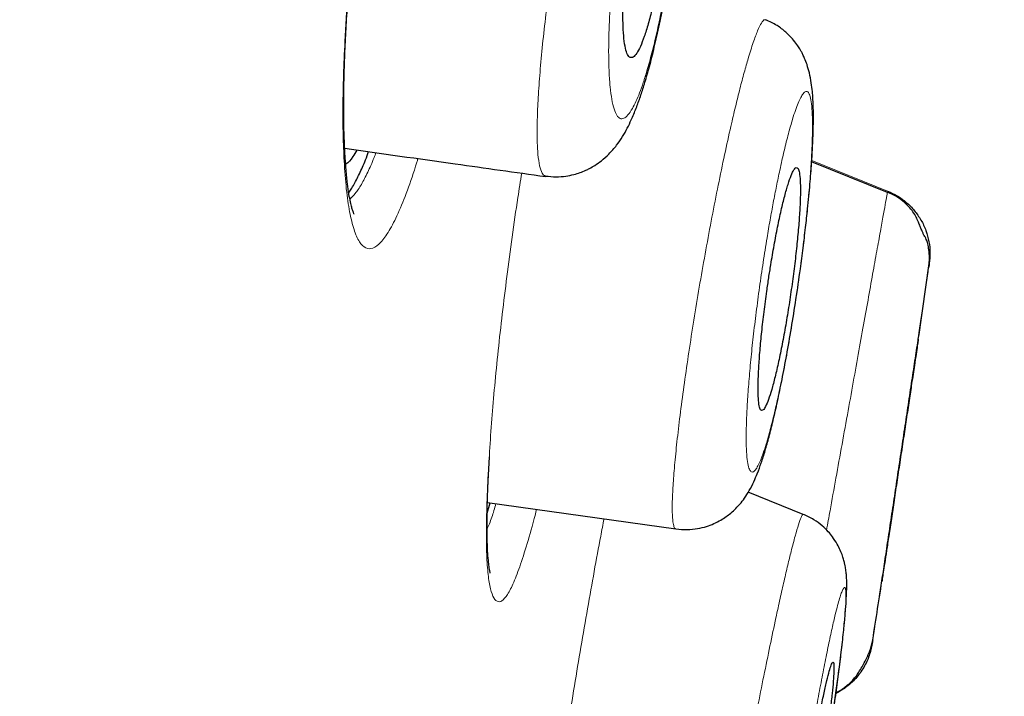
# Model space of a CAD drawing. Header units: millimetres. Extents: x 8 to 846, y 12 to 2113.
# Tile 511 of 515: x 827.06 to 834.33, y 1844.68 to 1849.68. Entities that reach past the tile are written whole.
import ezdxf

# ---------------------------------------------------------------- set-up
doc = ezdxf.new("R2010")
doc.units = ezdxf.units.MM

msp = doc.modelspace()

# ---------------------------------------------------------------- linework, layer by layer
at = {"color": 7, "linetype": 'Continuous', "lineweight": 30}
for p, q in [((833.464, 1848.4053), (832.9047, 1848.6309)), ((833.463, 1848.4027), (833.4632, 1848.404)), ((830.5192, 1846.3164), (830.5268, 1846.4536)), ((832.8429, 1846.0278), (832.437, 1846.1918)), ((830.5096, 1846.0356), (830.5323, 1846.1129)), ((830.5115, 1846.1158), (831.9025, 1845.9202)), ((833.351, 1845.0796), (833.3551, 1845.0981))]:
    msp.add_line(p, q, dxfattribs=at)
at = {"color": 8, "linetype": 'Continuous', "lineweight": 0}
msp.add_line((832.9053, 1848.6412), (833.4651, 1848.415), dxfattribs=at)
at = {"color": 8, "linetype": 'Continuous', "lineweight": 0, "flags": 128}
for points in [[(829.4543, 1848.638), (829.4608, 1848.6837), (829.4595, 1848.7081)], [(830.5148, 1846.265), (830.5198, 1846.3055), (830.5191, 1846.3167)]]:
    msp.add_lwpolyline(points, dxfattribs=at)
at = {"color": 7, "linetype": 'Continuous', "lineweight": 30}
for start, end in [(351.682837, 351.828815), (351.094988, 351.215505)]:
    msp.add_arc((614.3235, 1879.3908), 221.7, start, end, dxfattribs=at)
for points, knots in [([(806.5229, 1781.5966), (806.6715, 1782.1509), (806.9685, 1783.2595), (807.4409, 1785.0224), (807.9318, 1786.8544), (808.4421, 1788.7589), (808.9702, 1790.7301), (809.5154, 1792.7647), (810.0765, 1794.8587), (810.6525, 1797.0084), (811.2424, 1799.2099), (811.8451, 1801.4594), (812.4597, 1803.7529), (813.0849, 1806.0861), (813.7194, 1808.4541), (814.362, 1810.8525), (815.0116, 1813.2767), (815.6669, 1815.7223), (816.3267, 1818.1848), (816.9898, 1820.6596), (817.6551, 1823.1424), (818.3212, 1825.6284), (818.9869, 1828.1128), (819.6509, 1830.5908), (820.312, 1833.0579), (820.9689, 1835.5097), (821.6205, 1837.9415), (822.2656, 1840.3489), (822.9029, 1842.7274), (823.5312, 1845.0724), (824.1494, 1847.3793), (824.756, 1849.6435), (825.3502, 1851.861), (825.9309, 1854.0279), (826.4969, 1856.1405), (827.0474, 1858.1949), (827.5812, 1860.1872), (828.0974, 1862.1136), (828.5949, 1863.9704), (829.0727, 1865.7535), (829.5297, 1867.4592), (829.9653, 1869.0848), (830.3788, 1870.6278), (830.7694, 1872.0855), (831.1364, 1873.4554), (831.4793, 1874.7349), (831.7972, 1875.9216), (832.0896, 1877.0127), (832.3557, 1878.0057), (832.5948, 1878.898), (832.8066, 1879.6887), (832.991, 1880.3769), (833.1478, 1880.9618), (833.2764, 1881.4419), (833.3773, 1881.8186), (833.4481, 1882.0828), (833.4874, 1882.2295), (833.4926, 1882.2486), (833.4941, 1882.2543)], [0, 0, 0, 0, 0.018042, 0.036084, 0.054125, 0.072166, 0.090206, 0.108247, 0.126288, 0.144329, 0.162369, 0.180411, 0.198454, 0.216495, 0.234536, 0.252576, 0.270617, 0.288657, 0.306697, 0.324738, 0.342779, 0.360821, 0.378863, 0.396905, 0.414946, 0.432988, 0.451029, 0.46907, 0.487111, 0.505152, 0.523194, 0.541236, 0.559277, 0.577318, 0.595359, 0.6134, 0.631441, 0.649482, 0.667522, 0.685564, 0.703605, 0.721646, 0.739687, 0.757729, 0.775771, 0.793813, 0.811856, 0.829898, 0.847941, 0.865983, 0.884024, 0.902063, 0.920103, 0.938143, 0.956182, 0.974222, 0.992264, 1, 1, 1, 1]), ([(834.3227, 1879.9967), (834.3212, 1879.9914), (834.3184, 1879.9807), (834.2954, 1879.8941), (834.2587, 1879.756), (834.207, 1879.5613), (834.1404, 1879.3114), (834.059, 1879.0066), (833.9657, 1878.6588), (833.8623, 1878.274), (833.7503, 1877.8576), (833.6269, 1877.3983), (833.4921, 1876.8961), (833.3459, 1876.3514), (833.1829, 1875.7432), (833.0019, 1875.0679), (832.8018, 1874.3216), (832.589, 1873.5278), (832.3635, 1872.6867), (832.1256, 1871.7987), (831.8747, 1870.8622), (831.6184, 1869.9057), (831.3581, 1868.9345), (831.0959, 1867.956), (830.8244, 1866.9424), (830.5436, 1865.8939), (830.2535, 1864.8106), (829.9455, 1863.6609), (829.6191, 1862.4427), (829.274, 1861.1539), (828.9194, 1859.8293), (828.5553, 1858.4689), (828.1817, 1857.073), (827.7978, 1855.6395), (827.4153, 1854.2124), (827.036, 1852.7981), (826.6625, 1851.4056), (826.284, 1849.9942), (825.9004, 1848.5639), (825.5119, 1847.1146), (825.1072, 1845.604), (824.6859, 1844.0318), (824.2482, 1842.3975), (823.8058, 1840.7453), (823.3587, 1839.0752), (822.9068, 1837.3869), (822.4494, 1835.679), (822.0004, 1834.0036), (821.5614, 1832.3667), (821.1346, 1830.7754), (820.7074, 1829.1821), (820.2796, 1827.5866), (819.8513, 1825.9888), (819.4104, 1824.3433), (818.9572, 1822.6517), (818.4922, 1820.9154), (818.0279, 1819.1811), (817.5642, 1817.4485), (817.1008, 1815.7174), (816.6383, 1813.9901), (816.1907, 1812.32), (815.7594, 1810.7118), (815.345, 1809.1672), (814.9349, 1807.6385), (814.5292, 1806.1255), (814.1278, 1804.6282), (813.7187, 1803.1017), (813.3027, 1801.549), (812.8807, 1799.9734), (812.4649, 1798.4203), (812.0552, 1796.8897), (811.6515, 1795.3815), (811.2549, 1793.9007), (810.8775, 1792.4923), (810.5195, 1791.1576), (810.1803, 1789.8931), (809.8491, 1788.6585), (809.5261, 1787.4538), (809.2111, 1786.2791), (808.8954, 1785.1007), (808.5798, 1783.9229), (808.2659, 1782.7504), (807.9626, 1781.6173), (807.67, 1780.5238), (807.388, 1779.47), (807.1176, 1778.4602), (806.8668, 1777.5244), (806.6351, 1776.6608), (806.4214, 1775.8645), (806.2187, 1775.1092), (806.0272, 1774.395), (805.847, 1773.7222), (805.6728, 1773.0713), (805.5059, 1772.4474), (805.3475, 1771.856), (805.203, 1771.3167), (805.0726, 1770.8297), (804.9562, 1770.3952), (804.8542, 1770.0141), (804.7689, 1769.6959), (804.6992, 1769.4361), (804.6438, 1769.2299), (804.6007, 1769.0691), (804.5704, 1768.9555), (804.5522, 1768.8875), (804.55, 1768.879), (804.549, 1768.8752)], [0, 0, 0, 0, 0.010049, 0.020092, 0.030139, 0.040198, 0.050281, 0.060395, 0.070493, 0.079701, 0.088876, 0.098025, 0.107154, 0.116271, 0.125383, 0.135467, 0.145515, 0.155536, 0.165541, 0.175538, 0.185536, 0.195595, 0.204811, 0.214007, 0.223192, 0.232373, 0.241556, 0.25075, 0.260749, 0.270734, 0.280716, 0.290705, 0.300709, 0.310738, 0.320848, 0.330098, 0.339316, 0.34851, 0.357688, 0.366857, 0.376027, 0.385997, 0.395957, 0.405919, 0.415892, 0.425888, 0.435918, 0.446015, 0.455251, 0.464458, 0.473647, 0.482824, 0.491999, 0.501182, 0.511156, 0.521127, 0.531108, 0.541108, 0.55114, 0.561215, 0.5713, 0.580505, 0.589683, 0.598841, 0.607987, 0.617131, 0.62628, 0.636271, 0.646263, 0.656267, 0.666292, 0.676349, 0.686449, 0.696503, 0.705673, 0.714826, 0.723968, 0.733107, 0.742251, 0.751406, 0.761395, 0.771392, 0.781406, 0.791447, 0.801525, 0.811649, 0.821711, 0.830884, 0.84004, 0.849185, 0.858328, 0.867474, 0.876632, 0.886667, 0.896688, 0.906703, 0.916722, 0.926755, 0.936809, 0.946838, 0.956005, 0.965164, 0.974323, 0.983488, 0.992666, 1, 1, 1, 1]), ([(819.5624, 1824.3972), (819.7428, 1825.0707), (820.1033, 1826.4161), (820.6427, 1828.4299), (821.1803, 1830.4363), (821.7162, 1832.4357), (822.2501, 1834.4278), (822.7707, 1836.3707), (823.277, 1838.2608), (823.7686, 1840.0957), (824.2554, 1841.9124), (824.7374, 1843.7114), (825.2217, 1845.5192), (825.707, 1847.3311), (826.192, 1849.1413), (826.6689, 1850.9203), (827.1375, 1852.6681), (827.5974, 1854.3836), (828.0386, 1856.0303), (828.4604, 1857.6055), (828.8627, 1859.1078), (829.2538, 1860.5683), (829.6337, 1861.9867), (830.008, 1863.3835), (830.3752, 1864.754), (830.7342, 1866.0932), (831.079, 1867.379), (831.4094, 1868.611), (831.7249, 1869.7873), (832.0184, 1870.8831), (832.2903, 1871.8987), (832.5412, 1872.8362), (832.7766, 1873.7157), (832.9965, 1874.5367), (833.2039, 1875.3109), (833.3975, 1876.0333), (833.5762, 1876.6988), (833.7367, 1877.2957), (833.8788, 1877.8238), (834.002, 1878.2821), (834.1037, 1878.6619), (834.1848, 1878.9664), (834.2464, 1879.1983), (834.291, 1879.3666), (834.3159, 1879.4605), (834.3265, 1879.5003), (834.3233, 1879.4886), (834.3233, 1879.4884)], [0, 0, 0, 0, 0.0233486, 0.0466391, 0.069907, 0.0931883, 0.1165184, 0.1399063, 0.1619223, 0.1839186, 0.2059244, 0.2279687, 0.2500803, 0.2732754, 0.2964637, 0.3196781, 0.3429516, 0.3663165, 0.3897571, 0.4118126, 0.4338393, 0.4558631, 0.4779103, 0.5000069, 0.5231727, 0.5463508, 0.5695709, 0.5928625, 0.6162553, 0.6396784, 0.6616968, 0.6836915, 0.7056871, 0.7277083, 0.7497798, 0.7729355, 0.7961264, 0.8193817, 0.8427306, 0.8662021, 0.8897118, 0.9117683, 0.9337532, 0.9556909, 0.9776061, 0.9995236, 1, 1, 1, 1]), ([(830.9409, 1848.5261), (830.9672, 1848.5235), (831.0168, 1848.5185), (831.0872, 1848.5242), (831.1462, 1848.5359), (831.1951, 1848.5509), (831.2349, 1848.567), (831.2713, 1848.5848), (831.3095, 1848.6069), (831.3576, 1848.6409), (831.4123, 1848.6897), (831.4674, 1848.7536), (831.5106, 1848.8182), (831.5439, 1848.8778), (831.5777, 1848.9481), (831.6096, 1849.0254), (831.6413, 1849.1135), (831.6719, 1849.2082), (831.7047, 1849.3219), (831.7403, 1849.4605), (831.7776, 1849.6249), (831.8145, 1849.8099), (831.8489, 1850.0063), (831.8798, 1850.2067), (831.9068, 1850.4078), (831.9294, 1850.606), (831.9469, 1850.7948), (831.9594, 1850.9687), (831.9671, 1851.1241), (831.9709, 1851.2616), (831.9713, 1851.3849), (831.9685, 1851.5021), (831.9619, 1851.615), (831.9511, 1851.7166), (831.9376, 1851.7964), (831.9221, 1851.8637), (831.9025, 1851.9296), (831.8787, 1851.989), (831.8507, 1852.0433), (831.824, 1852.0867), (831.7916, 1852.1301), (831.7513, 1852.1744), (831.7031, 1852.217), (831.6432, 1852.2586), (831.5969, 1852.2798), (831.5726, 1852.2909)], [0, 0, 0, 0, 0.016321, 0.030744, 0.042958, 0.052753, 0.061845, 0.068796, 0.07936, 0.09376, 0.111873, 0.132668, 0.153597, 0.174531, 0.193962, 0.220696, 0.246329, 0.272555, 0.302322, 0.335719, 0.37275, 0.411548, 0.450001, 0.488151, 0.526023, 0.563652, 0.600837, 0.635998, 0.668945, 0.699757, 0.728628, 0.757883, 0.788463, 0.819338, 0.846288, 0.862943, 0.882345, 0.90448, 0.916139, 0.928248, 0.941532, 0.953561, 0.967413, 0.982965, 1, 1, 1, 1]), ([(831.5637, 1850.3692), (831.5592, 1850.3356), (831.5502, 1850.2686), (831.5367, 1850.1501), (831.5243, 1850.0163), (831.5152, 1849.8733), (831.5112, 1849.7434), (831.5124, 1849.6303), (831.5188, 1849.5373), (831.5298, 1849.4665), (831.5454, 1849.4199), (831.5648, 1849.3977), (831.5876, 1849.4009), (831.613, 1849.4282), (831.6405, 1849.4797), (831.6694, 1849.5532), (831.6988, 1849.6478), (831.7283, 1849.7609), (831.7567, 1849.89), (831.7836, 1850.0318), (831.8077, 1850.182), (831.8286, 1850.3368), (831.8454, 1850.4908), (831.8577, 1850.6396), (831.8649, 1850.778), (831.8669, 1850.9021), (831.8637, 1851.0079), (831.8556, 1851.0928), (831.8427, 1851.1545), (831.8256, 1851.1921), (831.8048, 1851.2044), (831.781, 1851.1924), (831.7547, 1851.1555), (831.7266, 1851.0959), (831.6974, 1851.0139), (831.6678, 1850.9123), (831.6388, 1850.7931), (831.6111, 1850.6603), (831.5855, 1850.5176), (831.571, 1850.4186), (831.5637, 1850.3692)], [0, 0, 0, 0, 0.017774, 0.035548, 0.063134, 0.090722, 0.118279, 0.145837, 0.173055, 0.200273, 0.227001, 0.253728, 0.280023, 0.306316, 0.332413, 0.358508, 0.384728, 0.410948, 0.43757, 0.464194, 0.491329, 0.518466, 0.545988, 0.573512, 0.601116, 0.628721, 0.656072, 0.683423, 0.710309, 0.737193, 0.763604, 0.790014, 0.816138, 0.842261, 0.868406, 0.89455, 0.920919, 0.947288, 0.973643, 1, 1, 1, 1]), ([(829.4595, 1848.7079), (829.4572, 1848.7596), (829.4526, 1848.8619), (829.4509, 1849.0331), (829.4528, 1849.2119), (829.4582, 1849.3975), (829.4669, 1849.5876), (829.4802, 1849.811), (829.4999, 1850.068), (829.5221, 1850.3123), (829.5387, 1850.46), (829.5442, 1850.5095)], [0, 0, 0, 0, 0.113367, 0.224223, 0.332606, 0.438504, 0.541875, 0.642668, 0.788893, 0.929144, 1, 1, 1, 1]), ([(831.9025, 1845.9205), (831.9305, 1845.9179), (831.984, 1845.9128), (832.0604, 1845.921), (832.1261, 1845.9369), (832.1837, 1845.9587), (832.2321, 1845.9834), (832.273, 1846.0098), (832.3108, 1846.0387), (832.3446, 1846.0699), (832.3801, 1846.1085), (832.4129, 1846.1515), (832.4469, 1846.2057), (832.4782, 1846.2671), (832.5079, 1846.3376), (832.5331, 1846.4073), (832.5615, 1846.4969), (832.5906, 1846.6007), (832.6208, 1846.7206), (832.6529, 1846.8616), (832.6865, 1847.0238), (832.7211, 1847.2051), (832.7558, 1847.404), (832.79, 1847.6181), (832.8187, 1847.8175), (832.8419, 1847.9947), (832.8596, 1848.143), (832.8769, 1848.3023), (832.8922, 1848.4629), (832.9042, 1848.6174), (832.9119, 1848.7446), (832.9161, 1848.848), (832.9179, 1848.9346), (832.9176, 1849.0023), (832.9161, 1849.0569), (832.914, 1849.1001), (832.9101, 1849.1531), (832.9024, 1849.2175), (832.8893, 1849.2856), (832.8724, 1849.3449), (832.8558, 1849.3893), (832.8412, 1849.421), (832.8297, 1849.4432), (832.8146, 1849.4694), (832.7937, 1849.5012), (832.7607, 1849.5434), (832.7124, 1849.5921), (832.647, 1849.6424), (832.5941, 1849.6673), (832.5658, 1849.6805)], [0, 0, 0, 0, 0.01642, 0.031447, 0.044721, 0.055995, 0.067709, 0.077322, 0.086008, 0.0973, 0.106658, 0.121403, 0.140617, 0.162494, 0.182414, 0.211062, 0.241512, 0.271448, 0.303574, 0.337686, 0.373358, 0.410618, 0.449491, 0.490011, 0.532272, 0.561354, 0.590507, 0.618045, 0.656129, 0.69042, 0.720961, 0.747789, 0.771581, 0.795278, 0.808972, 0.822851, 0.838545, 0.857143, 0.87849, 0.897403, 0.912245, 0.921767, 0.928035, 0.932673, 0.940163, 0.950798, 0.964491, 0.981021, 1, 1, 1, 1]), ([(829.4586, 1848.7311), (829.7302, 1848.6929), (830.2241, 1848.6234), (830.7178, 1848.554), (830.9401, 1848.5228)], [0, 0, 0, 0, 0.549787, 1, 1, 1, 1]), ([(829.5273, 1848.247), (829.5274, 1848.2469), (829.5277, 1848.2466), (829.5257, 1848.2507), (829.5227, 1848.2578), (829.5174, 1848.272), (829.51, 1848.2962), (829.5003, 1848.3356), (829.4894, 1848.3922), (829.4783, 1848.4705), (829.4674, 1848.5736), (829.4623, 1848.6615), (829.4595, 1848.7079)], [0, 0, 0, 0, 0.015895, 0.052328, 0.09909, 0.156298, 0.249003, 0.360701, 0.491587, 0.641781, 0.811289, 1, 1, 1, 1]), ([(829.5492, 1848.7184), (829.5391, 1848.7016), (829.5113, 1848.655), (829.4832, 1848.6202), (829.4668, 1848.6147), (829.4657, 1848.6143)], [0, 0, 0, 0, 0.344833, 0.954936, 1, 1, 1, 1]), ([(829.4883, 1848.4044), (829.4892, 1848.4055), (829.5037, 1848.4221), (829.5338, 1848.4741), (829.5784, 1848.5637), (829.6124, 1848.6423), (829.6316, 1848.6964), (829.6351, 1848.7063)], [0, 0, 0, 0, 0.021461, 0.32235, 0.625839, 0.931731, 1, 1, 1, 1]), ([(832.6033, 1847.8708), (832.5981, 1847.8385), (832.5878, 1847.774), (832.5708, 1847.6573), (832.553, 1847.5226), (832.536, 1847.3745), (832.5229, 1847.2361), (832.5139, 1847.111), (832.5093, 1847.0032), (832.5091, 1846.9153), (832.5134, 1846.8499), (832.5218, 1846.808), (832.5343, 1846.7912), (832.5504, 1846.7989), (832.5697, 1846.8319), (832.5916, 1846.8883), (832.6156, 1846.9676), (832.6412, 1847.0671), (832.6675, 1847.1849), (832.6939, 1847.3175), (832.7196, 1847.4615), (832.7438, 1847.6126), (832.7657, 1847.7662), (832.7848, 1847.918), (832.8004, 1848.0628), (832.812, 1848.1968), (832.8194, 1848.3156), (832.8224, 1848.4164), (832.8208, 1848.4959), (832.815, 1848.5528), (832.8049, 1848.585), (832.791, 1848.5929), (832.7736, 1848.5753), (832.7533, 1848.5337), (832.7305, 1848.4682), (832.7058, 1848.3814), (832.68, 1848.2747), (832.6537, 1848.1518), (832.6277, 1848.0162), (832.6114, 1847.9193), (832.6033, 1847.8708)], [0, 0, 0, 0, 0.0174034, 0.034807, 0.0621078, 0.0894099, 0.116686, 0.1439626, 0.1710264, 0.1980897, 0.2248502, 0.2516094, 0.2781061, 0.3046015, 0.3309848, 0.3573673, 0.3838376, 0.4103078, 0.4370319, 0.4637569, 0.4907927, 0.5178299, 0.5450944, 0.5723605, 0.5996673, 0.6269749, 0.6541211, 0.681267, 0.7081246, 0.734981, 0.761548, 0.7881136, 0.8145109, 0.840907, 0.8673283, 0.8937491, 0.9203157, 0.9468828, 0.9734408, 1, 1, 1, 1]), ([(833.7689, 1847.8549), (833.7713, 1847.8776), (833.7756, 1847.9202), (833.7712, 1847.9782), (833.7623, 1848.0242), (833.7515, 1848.0578), (833.7421, 1848.0771), (833.737, 1848.0825), (833.731, 1848.0936), (833.7265, 1848.1032), (833.7216, 1848.1143), (833.7141, 1848.1323), (833.7039, 1848.158), (833.6906, 1848.1906), (833.6773, 1848.2221), (833.6545, 1848.2606), (833.6219, 1848.3013), (833.579, 1848.3416), (833.5261, 1848.3793), (833.485, 1848.398), (833.4638, 1848.4076)], [0, 0, 0, 0, 0.085884, 0.160682, 0.223591, 0.275259, 0.318346, 0.354025, 0.367942, 0.38095, 0.394918, 0.411439, 0.455749, 0.518389, 0.599232, 0.679589, 0.75712, 0.834777, 0.915119, 1, 1, 1, 1]), ([(833.4651, 1848.415), (833.4891, 1848.404), (833.5381, 1848.3816), (833.6046, 1848.3327), (833.6643, 1848.2726), (833.7134, 1848.202), (833.7497, 1848.1241), (833.7717, 1848.0423), (833.7805, 1847.9602), (833.7753, 1847.9066), (833.7728, 1847.8804)], [0, 0, 0, 0, 0.1189291, 0.2429126, 0.3705107, 0.4999963, 0.6294825, 0.7570822, 0.881068, 1, 1, 1, 1]), ([(833.7728, 1847.8804), (833.7726, 1847.8792), (833.7723, 1847.8775), (833.7695, 1847.8583), (833.7686, 1847.8524)], [0, 0, 0, 0, 0.693509, 1, 1, 1, 1]), ([(833.7686, 1847.8524), (833.7695, 1847.8583), (833.7723, 1847.8775), (833.7726, 1847.8792), (833.7728, 1847.8804)], [0, 0, 0, 0, 0.306299, 1, 1, 1, 1]), ([(833.6899, 1847.309), (833.6908, 1847.3148), (833.6926, 1847.3266), (833.6905, 1847.3129), (833.6849, 1847.2757), (833.6758, 1847.2151), (833.667, 1847.1566), (833.6626, 1847.127)], [0, 0, 0, 0, 0.193728, 0.392414, 0.596896, 0.795572, 1, 1, 1, 1]), ([(833.6626, 1847.127), (833.6595, 1847.1064), (833.6532, 1847.0649), (833.6404, 1846.9799), (833.6238, 1846.8694), (833.6031, 1846.7312), (833.5808, 1846.5832), (833.5581, 1846.4322), (833.5352, 1846.2799), (833.5132, 1846.1335), (833.4923, 1845.9944), (833.4734, 1845.869), (833.4567, 1845.7582), (833.4431, 1845.6674), (833.4324, 1845.5966), (833.4256, 1845.5512), (833.4224, 1845.5296), (833.4228, 1845.5324), (833.4229, 1845.5332)], [0, 0, 0, 0, 0.043213, 0.086928, 0.154786, 0.224631, 0.292493, 0.362323, 0.429927, 0.499474, 0.566675, 0.635798, 0.702627, 0.771368, 0.838014, 0.906581, 0.973314, 1, 1, 1, 1]), ([(830.5327, 1845.5946), (830.5329, 1845.5943), (830.5335, 1845.5934), (830.5313, 1845.6014), (830.5289, 1845.6134), (830.5248, 1845.6371), (830.5197, 1845.6763), (830.5143, 1845.7396), (830.5105, 1845.8204), (830.5086, 1845.9168), (830.509, 1846.026), (830.5119, 1846.158), (830.5167, 1846.2623), (830.5192, 1846.3164)], [0, 0, 0, 0, 0.016681, 0.054291, 0.102086, 0.160163, 0.253718, 0.365822, 0.496541, 0.606804, 0.727494, 0.858564, 1, 1, 1, 1]), ([(832.1348, 1842.2787), (832.164, 1842.2761), (832.2201, 1842.2711), (832.2998, 1842.281), (832.3678, 1842.2994), (832.4271, 1842.3241), (832.4773, 1842.3525), (832.52, 1842.3834), (832.5581, 1842.4168), (832.592, 1842.4531), (832.6204, 1842.4901), (832.6414, 1842.5226), (832.6627, 1842.5606), (832.6843, 1842.608), (832.7075, 1842.6715), (832.7305, 1842.7478), (832.7552, 1842.8428), (832.7827, 1842.9614), (832.8145, 1843.1097), (832.849, 1843.2818), (832.8857, 1843.4749), (832.9237, 1843.6857), (832.9579, 1843.8851), (832.9877, 1844.0656), (833.0128, 1844.2238), (833.0372, 1844.3829), (833.0604, 1844.54), (833.0816, 1844.6898), (833.103, 1844.8487), (833.1228, 1845.0069), (833.1395, 1845.1553), (833.1511, 1845.2743), (833.1584, 1845.3684), (833.1625, 1845.4416), (833.164, 1845.4981), (833.1637, 1845.5413), (833.1615, 1845.5799), (833.1576, 1845.616), (833.1511, 1845.6534), (833.1426, 1845.6884), (833.1322, 1845.7227), (833.1165, 1845.7631), (833.092, 1845.812), (833.0622, 1845.8578), (833.0247, 1845.9033), (832.9801, 1845.9466), (832.9192, 1845.9924), (832.8693, 1846.0156), (832.8426, 1846.0279)], [0, 0, 0, 0, 0.016244, 0.03113, 0.044242, 0.055294, 0.06676, 0.076504, 0.085076, 0.095821, 0.105532, 0.11527, 0.125487, 0.148314, 0.174612, 0.204603, 0.238522, 0.275761, 0.314236, 0.353633, 0.393925, 0.435134, 0.477276, 0.505936, 0.535085, 0.564746, 0.59492, 0.62497, 0.653531, 0.693466, 0.729984, 0.763168, 0.793052, 0.819632, 0.842893, 0.862793, 0.879308, 0.892614, 0.903235, 0.910259, 0.917751, 0.926776, 0.936516, 0.949023, 0.957828, 0.969439, 0.98363, 1, 1, 1, 1]), ([(833.3512, 1845.0724), (833.3449, 1845.0428), (833.3321, 1844.9818), (833.2908, 1844.8947), (833.2322, 1844.8143), (833.1623, 1844.7484), (833.108, 1844.7189), (833.0836, 1844.7057)], [0, 0, 0, 0, 0.192237, 0.39575, 0.607541, 0.823728, 1, 1, 1, 1]), ([(833.0844, 1844.7117), (833.0914, 1844.7151), (833.1102, 1844.7243), (833.14, 1844.7434), (833.1726, 1844.7687), (833.2023, 1844.7971), (833.2296, 1844.8289), (833.2544, 1844.864), (833.2741, 1844.8981), (833.294, 1844.9343), (833.3084, 1844.9631), (833.3181, 1844.9835), (833.327, 1845.0037), (833.3378, 1845.0309), (833.3488, 1845.0645), (833.3528, 1845.0863), (833.3551, 1845.0981)], [0, 0, 0, 0, 0.039845, 0.106967, 0.177731, 0.257503, 0.349151, 0.454147, 0.566396, 0.657855, 0.697408, 0.734846, 0.771963, 0.810456, 0.89648, 1, 1, 1, 1]), ([(833.3555, 1845.1012), (833.3546, 1845.0951), (833.3517, 1845.0756), (833.3514, 1845.0737), (833.3512, 1845.0724)], [0, 0, 0, 0, 0.313169, 1, 1, 1, 1]), ([(833.3512, 1845.0724), (833.3514, 1845.0737), (833.3517, 1845.0756), (833.3546, 1845.0951), (833.3555, 1845.1012)], [0, 0, 0, 0, 0.686648, 1, 1, 1, 1]), ([(832.9434, 1844.443), (832.9381, 1844.414), (832.9274, 1844.3559), (832.908, 1844.2461), (832.8857, 1844.1143), (832.8612, 1843.9621), (832.8385, 1843.8124), (832.818, 1843.6694), (832.8005, 1843.5376), (832.7863, 1843.4202), (832.776, 1843.3211), (832.7697, 1843.2422), (832.7677, 1843.1864), (832.7698, 1843.1541), (832.7761, 1843.1474), (832.7864, 1843.1652), (832.8005, 1843.2082), (832.8179, 1843.2744), (832.8383, 1843.3628), (832.8609, 1843.4705), (832.8853, 1843.5951), (832.9107, 1843.7326), (832.9363, 1843.8793), (832.9615, 1844.0307), (832.9854, 1844.1825), (833.0074, 1844.3302), (833.0268, 1844.4694), (833.0431, 1844.5963), (833.0558, 1844.707), (833.0647, 1844.799), (833.0693, 1844.8692), (833.0699, 1844.9166), (833.0661, 1844.939), (833.0583, 1844.9368), (833.0464, 1844.9091), (833.0311, 1844.8576), (833.0125, 1844.7826), (832.9913, 1844.687), (832.9681, 1844.5738), (832.9516, 1844.4866), (832.9434, 1844.443)], [0, 0, 0, 0, 0.017099, 0.034199, 0.061285, 0.088371, 0.115455, 0.14254, 0.169518, 0.196495, 0.22331, 0.250125, 0.276792, 0.303459, 0.330055, 0.356651, 0.383286, 0.409921, 0.436687, 0.463453, 0.490387, 0.517321, 0.544384, 0.571449, 0.598546, 0.625643, 0.652663, 0.679683, 0.706552, 0.733419, 0.760127, 0.786833, 0.813441, 0.840047, 0.866658, 0.893269, 0.919954, 0.946639, 0.973319, 1, 1, 1, 1])]:
    msp.add_open_spline(points, degree=3, knots=knots, dxfattribs=at)
at = {"color": 8, "linetype": 'Continuous', "lineweight": 0}
for points, knots in [([(834.3225, 1878.7394), (834.3207, 1878.7326), (834.317, 1878.7189), (834.2868, 1878.6058), (834.2385, 1878.4248), (834.1705, 1878.1695), (834.0828, 1877.8415), (833.9776, 1877.4491), (833.8564, 1876.9977), (833.721, 1876.4933), (833.5691, 1875.9275), (833.4011, 1875.3006), (833.2131, 1874.5991), (833.0044, 1873.8202), (832.7742, 1872.9607), (832.5269, 1872.0368), (832.2626, 1871.049), (831.9805, 1869.9953), (831.6866, 1868.8987), (831.3827, 1867.7655), (831.0714, 1866.6049), (830.7474, 1865.3966), (830.4108, 1864.1408), (830.0546, 1862.8113), (829.6782, 1861.4066), (829.2815, 1859.925), (828.8721, 1858.396), (828.4502, 1856.8196), (828.0152, 1855.195), (827.5765, 1853.5582), (827.1363, 1851.9167), (826.6972, 1850.2794), (826.2511, 1848.6153), (825.7979, 1846.9243), (825.327, 1845.1662), (824.8385, 1843.3426), (824.3327, 1841.455), (823.8216, 1839.5473), (823.305, 1837.6193), (822.7833, 1835.6718), (822.2674, 1833.7465), (821.7588, 1831.8488), (821.2586, 1829.9826), (820.7569, 1828.1101), (820.2535, 1826.2309), (819.9172, 1824.9757), (819.7489, 1824.3473)], [0, 0, 0, 0, 0.023168, 0.046434, 0.069701, 0.092999, 0.116356, 0.139848, 0.161958, 0.183993, 0.205976, 0.227934, 0.249889, 0.273172, 0.296404, 0.319615, 0.342835, 0.366091, 0.38956, 0.411691, 0.433739, 0.45573, 0.477689, 0.499641, 0.522949, 0.546219, 0.569484, 0.592773, 0.616117, 0.639599, 0.66169, 0.683697, 0.705646, 0.727565, 0.749482, 0.772959, 0.796364, 0.819731, 0.843097, 0.866494, 0.889919, 0.911946, 0.933938, 0.955924, 0.977935, 1, 1, 1, 1]), ([(830.9409, 1848.5283), (830.9381, 1848.5283), (830.9262, 1848.5283), (830.9096, 1848.5551), (830.8927, 1848.6148), (830.8821, 1848.7063), (830.8777, 1848.8272), (830.88, 1848.9757), (830.8887, 1849.1478), (830.9034, 1849.3405), (830.9238, 1849.5506), (830.9495, 1849.7749), (830.9802, 1850.0106), (831.0159, 1850.2538), (831.0559, 1850.5002), (831.0992, 1850.7458), (831.1453, 1850.9862), (831.1893, 1851.1981), (831.2301, 1851.3806), (831.2671, 1851.535), (831.304, 1851.6782), (831.3445, 1851.8237), (831.3879, 1851.9648), (831.433, 1852.0923), (831.4749, 1852.1912), (831.5129, 1852.2578), (831.5462, 1852.2937), (831.5641, 1852.2914), (831.573, 1852.2903)], [0, 0, 0, 0, 0.012459, 0.053984, 0.095488, 0.136889, 0.17816, 0.219363, 0.260543, 0.301696, 0.342794, 0.38382, 0.424804, 0.465869, 0.507039, 0.548277, 0.58953, 0.630774, 0.661731, 0.69271, 0.723718, 0.754747, 0.796082, 0.83729, 0.878266, 0.919, 0.959904, 1, 1, 1, 1]), ([(831.8853, 1850.2818), (831.8933, 1850.3432), (831.9093, 1850.4666), (831.9285, 1850.6495), (831.9439, 1850.8278), (831.955, 1850.9976), (831.9614, 1851.1561), (831.963, 1851.3), (831.9599, 1851.4282), (831.9521, 1851.5389), (831.9399, 1851.6303), (831.9235, 1851.7012), (831.9029, 1851.7489), (831.8787, 1851.7723), (831.8511, 1851.7719), (831.8203, 1851.747), (831.79, 1851.7024), (831.761, 1851.6458), (831.7342, 1851.5822), (831.707, 1851.5068), (831.6765, 1851.4098), (831.6429, 1851.2876), (831.6071, 1851.1384), (831.5752, 1850.9888), (831.5478, 1850.8458), (831.5245, 1850.7126), (831.5029, 1850.5767), (831.481, 1850.4237), (831.4597, 1850.2544), (831.4403, 1850.071), (831.425, 1849.893), (831.414, 1849.7227), (831.4076, 1849.5642), (831.4059, 1849.4197), (831.4092, 1849.2917), (831.417, 1849.1811), (831.4292, 1849.0894), (831.4456, 1849.0186), (831.4661, 1848.9708), (831.4904, 1848.9478), (831.518, 1848.9485), (831.5487, 1848.9735), (831.5791, 1849.0183), (831.6081, 1849.0752), (831.6349, 1849.1391), (831.662, 1849.2149), (831.6924, 1849.3116), (831.7259, 1849.4339), (831.7618, 1849.5835), (831.7935, 1849.7327), (831.8209, 1849.8752), (831.8441, 1850.0082), (831.866, 1850.1441), (831.8789, 1850.2361), (831.8853, 1850.2818)], [0, 0, 0, 0, 0.020756, 0.041697, 0.062521, 0.083571, 0.10428, 0.124999, 0.145814, 0.166544, 0.187523, 0.208546, 0.22925, 0.249991, 0.270704, 0.291421, 0.312498, 0.328146, 0.343726, 0.359445, 0.374953, 0.3957, 0.416636, 0.437441, 0.453286, 0.468883, 0.484391, 0.499974, 0.52077, 0.541547, 0.562657, 0.583469, 0.604381, 0.625109, 0.645874, 0.666815, 0.687612, 0.708762, 0.729479, 0.750126, 0.770951, 0.791679, 0.812666, 0.828504, 0.84409, 0.859588, 0.875164, 0.895818, 0.916786, 0.937655, 0.953231, 0.968829, 0.984537, 1, 1, 1, 1]), ([(829.4543, 1848.638), (829.4515, 1848.7006), (829.4459, 1848.8252), (829.4447, 1849.0386), (829.449, 1849.2693), (829.4603, 1849.5446), (829.4804, 1849.8653), (829.5081, 1850.1988), (829.5321, 1850.4167), (829.5423, 1850.5093)], [0, 0, 0, 0, 0.131426, 0.261646, 0.392023, 0.523914, 0.699022, 0.87213, 1, 1, 1, 1]), ([(831.9028, 1845.9222), (831.9017, 1845.9219), (831.8957, 1845.9203), (831.8882, 1845.9359), (831.8796, 1845.9726), (831.8752, 1846.0396), (831.8763, 1846.1412), (831.8833, 1846.2709), (831.8962, 1846.4271), (831.9151, 1846.6075), (831.9395, 1846.8078), (831.9688, 1847.0244), (832.0023, 1847.2537), (832.0397, 1847.492), (832.0801, 1847.7357), (832.1234, 1847.981), (832.1687, 1848.2236), (832.2152, 1848.4596), (832.2621, 1848.685), (832.3047, 1848.8783), (832.3425, 1849.0402), (832.3754, 1849.1733), (832.4069, 1849.2927), (832.44, 1849.4093), (832.4737, 1849.5158), (832.5065, 1849.6038), (832.5344, 1849.6598), (832.5543, 1849.6851), (832.5624, 1849.6786), (832.5651, 1849.6764)], [0, 0, 0, 0, 0.007499, 0.038554, 0.069687, 0.111267, 0.152871, 0.194427, 0.235909, 0.277313, 0.31868, 0.360021, 0.401317, 0.442544, 0.483717, 0.524931, 0.566242, 0.607625, 0.649029, 0.690417, 0.721461, 0.752517, 0.783596, 0.814701, 0.856158, 0.897519, 0.938676, 0.979567, 1, 1, 1, 1]), ([(832.7572, 1847.4234), (832.7669, 1847.4836), (832.7864, 1847.6038), (832.8131, 1847.7885), (832.8376, 1847.9724), (832.8591, 1848.1524), (832.8772, 1848.3244), (832.8916, 1848.4855), (832.9022, 1848.6342), (832.9088, 1848.7684), (832.9114, 1848.8858), (832.9099, 1848.9848), (832.9043, 1849.0621), (832.8945, 1849.1163), (832.8807, 1849.1469), (832.8632, 1849.1537), (832.8441, 1849.1385), (832.8245, 1849.1079), (832.8054, 1849.067), (832.7851, 1849.0133), (832.7611, 1848.9393), (832.7334, 1848.8413), (832.7018, 1848.7149), (832.6722, 1848.5832), (832.6452, 1848.4535), (832.6213, 1848.3305), (832.5979, 1848.2023), (832.5727, 1848.0549), (832.5463, 1847.8884), (832.5194, 1847.7038), (832.495, 1847.5195), (832.4734, 1847.3393), (832.4552, 1847.1673), (832.4409, 1847.0062), (832.4303, 1846.8575), (832.4237, 1846.7232), (832.4211, 1846.6058), (832.4225, 1846.5066), (832.4282, 1846.4291), (832.438, 1846.3751), (832.4516, 1846.3441), (832.469, 1846.337), (832.4882, 1846.3525), (832.5077, 1846.3833), (832.5268, 1846.4244), (832.5472, 1846.4784), (832.5712, 1846.5522), (832.5991, 1846.6512), (832.6306, 1846.7779), (832.6604, 1846.9098), (832.6873, 1847.0393), (832.7113, 1847.1625), (832.7347, 1847.2905), (832.7497, 1847.3791), (832.7572, 1847.4234)], [0, 0, 0, 0, 0.020777, 0.041517, 0.062571, 0.083589, 0.104286, 0.125021, 0.145805, 0.166518, 0.187501, 0.208483, 0.229173, 0.249932, 0.270596, 0.291559, 0.312399, 0.328307, 0.343911, 0.359369, 0.374848, 0.395635, 0.416346, 0.437343, 0.453172, 0.468762, 0.484272, 0.499862, 0.520673, 0.541444, 0.562529, 0.583579, 0.604271, 0.624967, 0.645781, 0.6665, 0.687467, 0.708543, 0.729251, 0.749957, 0.770754, 0.791474, 0.812469, 0.828285, 0.843861, 0.859359, 0.87494, 0.895581, 0.916577, 0.937416, 0.953319, 0.968943, 0.984449, 1, 1, 1, 1]), ([(829.497, 1848.355), (829.5099, 1848.3675), (829.5374, 1848.3943), (829.5814, 1848.4613), (829.6281, 1848.551), (829.6643, 1848.6308), (829.6847, 1848.6865), (829.6891, 1848.6987)], [0, 0, 0, 0, 0.212341, 0.45248, 0.692642, 0.93254, 1, 1, 1, 1]), ([(829.9989, 1848.6551), (829.9963, 1848.646), (829.9705, 1848.5556), (829.9212, 1848.4162), (829.8526, 1848.2448), (829.7864, 1848.1163), (829.7236, 1848.0295), (829.6654, 1847.9868), (829.6125, 1847.9876), (829.5659, 1848.0343), (829.5263, 1848.1251), (829.494, 1848.2565), (829.469, 1848.4246), (829.4592, 1848.5666), (829.4543, 1848.638)], [0, 0, 0, 0, 0.010098, 0.09954, 0.19006, 0.280349, 0.369931, 0.460224, 0.549803, 0.639317, 0.730232, 0.820235, 0.909712, 1, 1, 1, 1]), ([(830.5148, 1846.265), (830.5233, 1846.4158), (830.54, 1846.7102), (830.5884, 1847.2312), (830.6544, 1847.7875), (830.7153, 1848.2357), (830.7556, 1848.4876), (830.7652, 1848.5474)], [0, 0, 0, 0, 0.238387, 0.465511, 0.691549, 0.926821, 1, 1, 1, 1]), ([(833.0145, 1845.9114), (833.023, 1845.9587), (833.0454, 1846.0833), (833.0838, 1846.2964), (833.1288, 1846.5443), (833.1738, 1846.7923), (833.2173, 1847.0341), (833.2588, 1847.2657), (833.298, 1847.4843), (833.3344, 1847.6872), (833.3675, 1847.8713), (833.3967, 1848.0328), (833.4211, 1848.1685), (833.4406, 1848.2772), (833.4543, 1848.3542), (833.4618, 1848.3961), (833.4628, 1848.4017), (833.463, 1848.4027)], [0, 0, 0, 0, 0.044341, 0.11681, 0.190149, 0.263459, 0.335818, 0.407605, 0.479163, 0.550827, 0.622949, 0.695241, 0.767123, 0.838814, 0.910518, 0.982455, 1, 1, 1, 1]), ([(833.7686, 1847.8524), (833.7677, 1847.8463), (833.7651, 1847.8291), (833.7569, 1847.7745), (833.7448, 1847.6939), (833.7294, 1847.5916), (833.7114, 1847.4713), (833.6908, 1847.334), (833.6678, 1847.1807), (833.6428, 1847.0142), (833.6165, 1846.8392), (833.5895, 1846.6594), (833.5622, 1846.4777), (833.535, 1846.2959), (833.508, 1846.1161), (833.4817, 1845.9413), (833.4567, 1845.775), (833.4337, 1845.6215), (833.413, 1845.4835), (833.3947, 1845.3622), (833.3793, 1845.2593), (833.3672, 1845.1785), (833.359, 1845.1242), (833.3564, 1845.1071), (833.3555, 1845.1012)], [0, 0, 0, 0, 0.02628, 0.074241, 0.121982, 0.169025, 0.216186, 0.262922, 0.309961, 0.35813, 0.4061, 0.453159, 0.50011, 0.547085, 0.594121, 0.642038, 0.690016, 0.73709, 0.784074, 0.831424, 0.878598, 0.926434, 0.974372, 1, 1, 1, 1]), ([(830.8745, 1846.0648), (830.8687, 1846.0416), (830.8425, 1845.937), (830.7982, 1845.7852), (830.7433, 1845.6163), (830.6935, 1845.4934), (830.6485, 1845.4136), (830.6086, 1845.3776), (830.5741, 1845.3853), (830.5454, 1845.4321), (830.5238, 1845.5192), (830.5098, 1845.6459), (830.5035, 1845.8129), (830.5046, 1846.0175), (830.5114, 1846.1817), (830.5148, 1846.265)], [0, 0, 0, 0, 0.023964, 0.107925, 0.189095, 0.268778, 0.348349, 0.429189, 0.512613, 0.596407, 0.677491, 0.757095, 0.836519, 0.91707, 1, 1, 1, 1]), ([(830.509, 1845.9183), (830.5207, 1845.9445), (830.5414, 1845.9909), (830.5644, 1846.0718), (830.5745, 1846.107)], [0, 0, 0, 0, 0.564364, 1, 1, 1, 1]), ([(832.1353, 1842.281), (832.1342, 1842.2806), (832.1307, 1842.2791), (832.1285, 1842.2965), (832.1285, 1842.3361), (832.1337, 1842.4059), (832.1453, 1842.5109), (832.1611, 1842.6325), (832.1795, 1842.7617), (832.1991, 1842.8918), (832.2217, 1843.0347), (832.2497, 1843.2055), (832.2837, 1843.4062), (832.3241, 1843.6369), (832.3671, 1843.8754), (832.4118, 1844.1179), (832.4578, 1844.3612), (832.5047, 1844.6016), (832.5515, 1844.8353), (832.5973, 1845.0581), (832.6377, 1845.2486), (832.6723, 1845.4075), (832.7016, 1845.5378), (832.7287, 1845.6541), (832.7564, 1845.7676), (832.7834, 1845.8711), (832.808, 1845.956), (832.8256, 1846.0053), (832.8369, 1846.0276), (832.8406, 1846.0265), (832.8422, 1846.026)], [0, 0, 0, 0, 0.012919, 0.044172, 0.075445, 0.11717, 0.158912, 0.200626, 0.231887, 0.263124, 0.294347, 0.325575, 0.367197, 0.408751, 0.450143, 0.491295, 0.532386, 0.573757, 0.615321, 0.656928, 0.698416, 0.729389, 0.760232, 0.79114, 0.822153, 0.86363, 0.905198, 0.946782, 0.977964, 1, 1, 1, 1]), ([(830.906, 1843.0905), (830.9171, 1843.1754), (830.9394, 1843.3442), (830.9772, 1843.614), (831.0178, 1843.8928), (831.0613, 1844.1798), (831.1068, 1844.4706), (831.1538, 1844.7611), (831.2019, 1845.0491), (831.2508, 1845.3324), (831.2996, 1845.6064), (831.3404, 1845.8287), (831.3642, 1845.9522), (831.3724, 1845.9948)], [0, 0, 0, 0, 0.095709, 0.1902668, 0.2847428, 0.3802093, 0.4758817, 0.5704987, 0.6650798, 0.7606458, 0.856008, 0.9504372, 1, 1, 1, 1]), ([(833.1579, 1845.4473), (833.1569, 1845.4597), (833.155, 1845.4847), (833.1469, 1845.4919), (833.1363, 1845.478), (833.1239, 1845.4485), (833.111, 1845.4087), (833.0962, 1845.3561), (833.0778, 1845.2837), (833.0555, 1845.1877), (833.0288, 1845.0635), (833.0001, 1844.9222), (832.9702, 1844.7674), (832.9396, 1844.6017), (832.9089, 1844.4279), (832.8784, 1844.2477), (832.8486, 1844.0648), (832.8198, 1843.8812), (832.7929, 1843.7018), (832.7682, 1843.5294), (832.7463, 1843.3677), (832.7275, 1843.2183), (832.7119, 1843.0828), (832.6997, 1842.9641), (832.6912, 1842.8635), (832.6868, 1842.7845), (832.6865, 1842.7286), (832.6902, 1842.6957), (832.6979, 1842.6869), (832.7087, 1842.7012), (832.721, 1842.7308), (832.734, 1842.7705), (832.7488, 1842.8231), (832.7671, 1842.8956), (832.7895, 1842.9917), (832.8162, 1843.1159), (832.8448, 1843.2569), (832.8747, 1843.4115), (832.9053, 1843.5774), (832.9361, 1843.7514), (832.9666, 1843.931), (832.9964, 1844.1139), (833.0251, 1844.2972), (833.0522, 1844.4771), (833.0768, 1844.6493), (833.0986, 1844.8108), (833.1175, 1844.9604), (833.1331, 1845.0955), (833.1453, 1845.2153), (833.1538, 1845.3158), (833.1585, 1845.3966), (833.1581, 1845.4304), (833.1579, 1845.4473)], [0, 0, 0, 0, 0.0208209, 0.0415819, 0.06264, 0.0784434, 0.0940184, 0.109523, 0.1251173, 0.1458191, 0.1665265, 0.1875977, 0.2086132, 0.2292883, 0.2499973, 0.2706662, 0.2916461, 0.3124486, 0.333567, 0.354265, 0.3749101, 0.395725, 0.4164444, 0.4374153, 0.4584476, 0.4791592, 0.4999179, 0.5207461, 0.541507, 0.5625638, 0.5784536, 0.5940608, 0.6095433, 0.625063, 0.6458349, 0.6665476, 0.6875565, 0.7085203, 0.7292125, 0.750004, 0.7706924, 0.7913985, 0.8124721, 0.8335017, 0.8541835, 0.8748835, 0.8955657, 0.9165489, 0.9373495, 0.9585542, 0.9793122, 1, 1, 1, 1])]:
    msp.add_open_spline(points, degree=3, knots=knots, dxfattribs=at)

doc.saveas('drawing.dxf')
